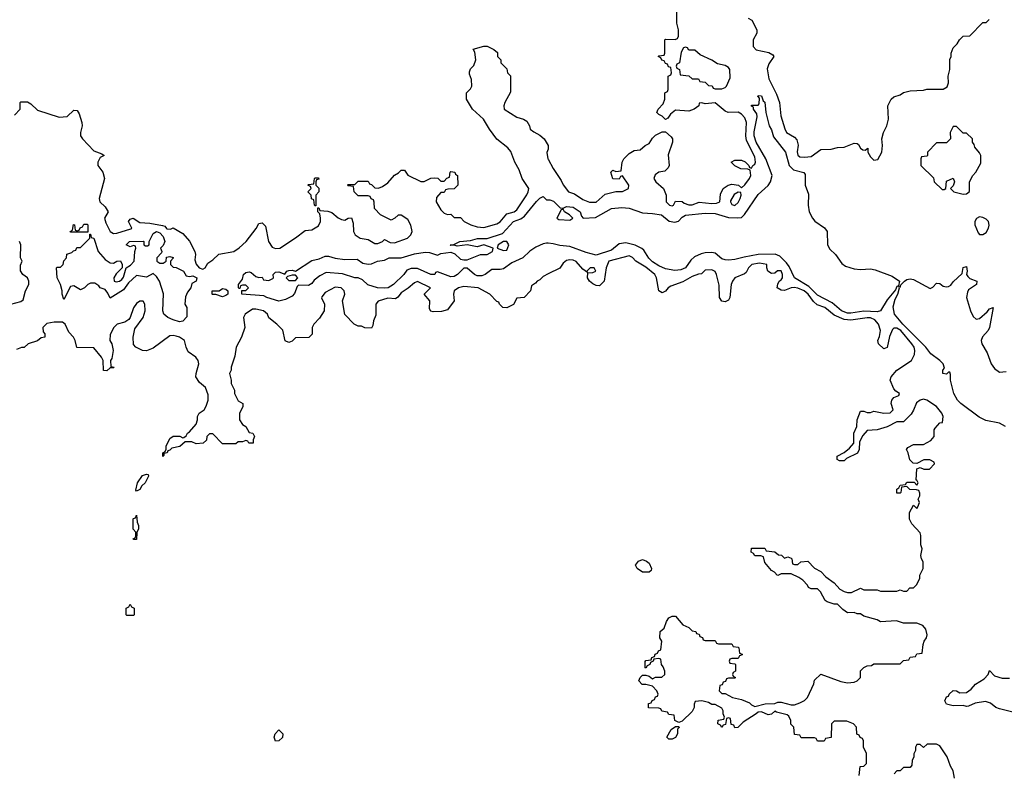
# Model space of a CAD drawing. Header units: inches. Extents: x 2710684 to 2828758, y 857022 to 965663.
# Tile 275 of 316: x 2786802 to 2792759, y 890271 to 894832. Entities that reach past the tile are written whole.
import ezdxf

# ---------------------------------------------------------------- set-up
doc = ezdxf.new("R2010")
doc.units = ezdxf.units.IN
doc.header["$MEASUREMENT"] = 0
doc.layers.add('C7889', color=7, linetype='Continuous')
doc.layers.add('C7899', color=7, linetype='Continuous')

msp = doc.modelspace()

# ---------------------------------------------------------------- linework, layer by layer
at = {"layer": 'C7889', "color": 4}
for points, elevation in [([(2786770, 894254), (2786806, 894290), (2786806, 894330), (2786810, 894334), (2786850, 894334), (2786870, 894322), (2786910, 894284.7), (2787042, 894242), (2787090, 894246.8), (2787130, 894284.7), (2787150, 894282), (2787162, 894262), (2787178.8, 894210), (2787181, 894190), (2787170.8, 894150), (2787170.8, 894130), (2787182.8, 894110), (2787250, 894038), (2787299.6, 894019.6), (2787314, 894010), (2787290, 893998), (2787276, 893970), (2787276, 893950), (2787304.9, 893910), (2787315.5, 893870), (2787283, 893750), (2787286.4, 893730), (2787319.5, 893699.5), (2787337.1, 893670), (2787315.3, 893630), (2787323, 893603), (2787350, 893551), (2787370, 893538.8), (2787390, 893540.5), (2787474.3, 893565.7), (2787481.2, 893570), (2787461.1, 893610), (2787470, 893625.5), (2787488.9, 893631.1), (2787530, 893604.4), (2787590, 893600.2), (2787667.3, 893587.3), (2787681.4, 893581.4), (2787690, 893568), (2787692.9, 893567.1), (2787715.3, 893564.7), (2787730, 893572), (2787790, 893538), (2787830, 893491.3), (2787862.8, 893430), (2787866, 893410), (2787862, 893378), (2787870, 893352), (2787888, 893330), (2787910, 893322), (2787924, 893330), (2787941, 893359), (2787970, 893378.8), (2788006.3, 893413.7), (2788098, 893430), (2788130, 893450.8), (2788173.2, 893490), (2788232.5, 893567.5), (2788250, 893598), (2788270, 893602), (2788290, 893582), (2788307.7, 893490), (2788330, 893456), (2788350, 893447.3), (2788375.3, 893450), (2788470, 893511), (2788530, 893556), (2788570, 893561), (2788610, 893584.7), (2788622, 893610), (2788622, 893630), (2788618, 893658), (2788606, 893670), (2788606, 893694), (2788612.7, 893692.7), (2788618, 893678), (2788667.3, 893672.7), (2788690, 893664.7), (2788730, 893632), (2788750, 893622), (2788770, 893618), (2788790, 893631.3), (2788810, 893632), (2788819.8, 893599.8), (2788822.8, 893550), (2788831.3, 893530), (2788862, 893510), (2788910, 893501), (2788950, 893478), (2788970, 893478), (2788998, 893490), (2789010, 893502), (2789044.5, 893484.5), (2789070, 893480.7), (2789148.7, 893510), (2789169, 893530), (2789176, 893550), (2789169.3, 893589.3), (2789150, 893622), (2789110, 893648.7), (2789091.6, 893648.4), (2789072, 893630), (2789050, 893618), (2788986, 893650), (2788949.1, 893689.1), (2788947.3, 893727.3), (2788942, 893742), (2788928, 893748), (2788922, 893762), (2788910, 893766), (2788850, 893766), (2788826, 893790), (2788822, 893822), (2788790, 893826), (2788786, 893830), (2788790, 893834), (2788830, 893834), (2788850, 893854), (2788910, 893854), (2788918, 893838), (2788930, 893834), (2788950, 893814), (2788972.7, 893812.7), (2788998, 893822), (2789030, 893844.7), (2789070, 893892), (2789094.6, 893905.4), (2789110, 893922), (2789130, 893922), (2789151.6, 893891.6), (2789230, 893852), (2789250, 893852), (2789290, 893872), (2789310, 893874), (2789332.7, 893872.7), (2789350, 893854), (2789370, 893854), (2789387.3, 893872.7), (2789402, 893878), (2789406, 893910), (2789410, 893914), (2789434, 893910), (2789438, 893898), (2789452, 893890), (2789454, 893830), (2789431.6, 893808.4), (2789392.7, 893807.3), (2789378, 893802), (2789370, 893786), (2789350, 893786), (2789323.6, 893756.4), (2789322, 893730), (2789350, 893682), (2789370, 893662), (2789390, 893652), (2789410, 893654), (2789430, 893634), (2789470, 893634), (2789492, 893610), (2789532, 893590), (2789570, 893579.1), (2789610, 893574), (2789690, 893597.3), (2789710, 893607.7), (2789750, 893656.3), (2789793.2, 893670), (2789810, 893680.5), (2789870, 893771.3), (2789879.3, 893790), (2789882.7, 893810), (2789842.7, 893870), (2789823.2, 893923.2), (2789797.2, 893970), (2789773.8, 894033.8), (2789755.6, 894055.6), (2789690, 894108.7), (2789644, 894170), (2789608.7, 894230), (2789542, 894290), (2789506, 894350), (2789506, 894390), (2789530, 894414), (2789538, 894430), (2789535.3, 894470), (2789523.1, 894503.1), (2789523.1, 894516.9), (2789530, 894534), (2789550, 894554), (2789562, 894590), (2789556.4, 894636.4), (2789546, 894654), (2789610, 894672), (2789630, 894672), (2789671.6, 894651.6), (2789692.7, 894632.7), (2789694, 894610), (2789714, 894590), (2789714, 894570), (2789750, 894534), (2789754, 894510), (2789771.6, 894491.6), (2789772.7, 894392.7), (2789738, 894330), (2789732, 894310), (2789734, 894290), (2789810, 894242.8), (2789850, 894230.7), (2789870, 894218.8), (2789887.3, 894190), (2789891, 894170), (2789912.8, 894152.8), (2789950, 894133.4), (2789975.5, 894110), (2790000, 894070.8)], 8), ([(2790000, 894048.6), (2789992.5, 894027.5), (2789998.4, 893990), (2790000, 893987)], 8), ([(2790000, 893478.8), (2789990, 893479.6), (2789970, 893476.2), (2789924.2, 893455.8), (2789889, 893431), (2789847.3, 893390), (2789779.2, 893360.8), (2789730, 893325.1), (2789710, 893320.9), (2789659.1, 893320.9), (2789618.8, 893290), (2789598.3, 893281.7), (2789570, 893281.6), (2789553.2, 893290), (2789510, 893328.7), (2789490, 893328), (2789451, 893290), (2789430, 893278), (2789410, 893275.1), (2789330, 893306), (2789318, 893302), (2789314, 893290), (2789290, 893289.3), (2789210, 893326), (2789170, 893326), (2789144.5, 893315.5), (2789126, 893290), (2789064, 893230), (2789030.8, 893210), (2789010, 893206.9), (2788968, 893210), (2788907.7, 893227.7), (2788877.2, 893257.2), (2788850, 893268.7), (2788830, 893268.7), (2788754.6, 893294.6), (2788657.3, 893302.7), (2788617.3, 893282.7), (2788584.5, 893255.5), (2788570, 893235.3), (2788550, 893224), (2788490, 893226), (2788482, 893218), (2788465.4, 893174.6), (2788450, 893158), (2788410, 893138), (2788370.7, 893129.3), (2788298, 893150), (2788280.4, 893160.4), (2788146, 893170), (2788146, 893194), (2788170, 893194), (2788186, 893210), (2788170, 893226), (2788150, 893226), (2788138, 893222), (2788134, 893206), (2788130, 893206), (2788126, 893210), (2788126, 893230), (2788150, 893262), (2788157.2, 893290), (2788170, 893302.8), (2788190, 893306.8), (2788202.8, 893302.8), (2788230, 893278), (2788250, 893271.3), (2788270, 893274), (2788278, 893258), (2788310, 893254), (2788334.6, 893265.4), (2788338, 893270), (2788335.3, 893290), (2788350, 893304.7), (2788370, 893306), (2788407.3, 893292.7), (2788418, 893310), (2788430, 893314.8), (2788450, 893316), (2788470, 893311), (2788570, 893374.8), (2788614.8, 893385.2), (2788650, 893401), (2788670, 893400.7), (2788710, 893387.7), (2788770, 893381), (2788843.4, 893383.4), (2788878.5, 893358.5), (2788910, 893352.7), (2788930, 893354.9), (2788968, 893370), (2789010, 893376.4), (2789038, 893390), (2789109.6, 893390.4), (2789190, 893414), (2789255.5, 893424.5), (2789282.5, 893422.5), (2789330, 893406), (2789350, 893416), (2789410, 893424.7), (2789435.3, 893415.3), (2789470, 893382), (2789490, 893378), (2789510, 893378), (2789590, 893411.3), (2789630, 893411.3), (2789662, 893430), (2789666, 893450), (2789610, 893469), (2789570, 893457.2), (2789510, 893469), (2789450, 893462), (2789430, 893468), (2789410, 893466), (2789406, 893470), (2789428.7, 893471.3), (2789466, 893490), (2789530, 893496.3), (2789572.3, 893507.7), (2789630, 893507.3), (2789722.9, 893537.1), (2789789.5, 893610), (2789833.8, 893626.2), (2789857.2, 893642.8), (2789930, 893730.8), (2789950, 893751.3), (2789970, 893762), (2789990, 893742), (2790000, 893742)], 4), ([(2786749, 893111), (2786810, 893126), (2786824, 893136), (2786837.2, 893190), (2786857, 893230), (2786857, 893250), (2786850, 893268.7), (2786822, 893290), (2786807.3, 893312.7), (2786807.3, 893347.3), (2786818, 893370), (2786808, 893390), (2786808.7, 893470), (2786802, 893490)], 8), ([(2790000, 893293.2), (2789970, 893278), (2789950, 893258), (2789934, 893250), (2789923.6, 893236.4), (2789898, 893222), (2789892, 893190), (2789854, 893150), (2789810, 893146), (2789790, 893108), (2789750, 893088.7), (2789726, 893090), (2789706, 893110), (2789702, 893122), (2789690, 893126), (2789646, 893170), (2789575.3, 893210), (2789490, 893218), (2789458, 893210), (2789431, 893190), (2789426, 893170), (2789431, 893130), (2789390, 893075.3), (2789354.4, 893065.6), (2789303.1, 893063.1), (2789288.9, 893068.9), (2789282, 893082), (2789284, 893130), (2789248.7, 893170), (2789288, 893210), (2789210, 893247), (2789190, 893239.5), (2789153.4, 893206.6), (2789110, 893179.5), (2789090, 893153.2), (2789076.8, 893143.2), (2789030, 893146), (2788970.9, 893129.1), (2788958, 893110), (2788956.9, 893043.1), (2788942, 893010), (2788939.6, 892980.4), (2788930, 892966), (2788890, 892968), (2788870, 892978), (2788850, 892978), (2788826, 892990), (2788770, 893048), (2788755.3, 893130), (2788769.2, 893170), (2788766, 893190), (2788748, 893210), (2788710, 893212.3), (2788650, 893181.2), (2788630, 893155.3), (2788627.9, 893147.9), (2788646, 893110), (2788644.7, 893070), (2788615.3, 893024.7), (2788582, 892990), (2788571.6, 892968.4), (2788571.3, 892928.7), (2788551.6, 892908.4), (2788470, 892906), (2788450, 892886), (2788430, 892878), (2788409, 892889), (2788393.6, 892953.6), (2788358, 892990), (2788310, 893028), (2788302, 893050), (2788278, 893070), (2788230, 893080.9), (2788210, 893079.3), (2788166, 893050), (2788156, 893030), (2788164.7, 892970), (2788144.7, 892910), (2788111.3, 892850), (2788103.6, 892796.4), (2788082, 892730), (2788082, 892710), (2788072, 892690), (2788082, 892650), (2788082, 892630), (2788102, 892590), (2788102, 892570), (2788124.7, 892524.7), (2788152, 892510), (2788151.6, 892488.4), (2788132, 892450), (2788132, 892410), (2788150, 892382), (2788170.9, 892370.9), (2788190, 892334), (2788212, 892330), (2788222, 892310), (2788214, 892290), (2788214, 892270), (2788188.4, 892268.4), (2788182, 892282), (2788170, 892286), (2788150, 892278), (2788123.6, 892276.4), (2788110, 892266), (2788030, 892266), (2787970, 892326), (2787950, 892326), (2787934, 892310), (2787932.7, 892287.3), (2787911.6, 892268.4), (2787870, 892266), (2787843.6, 892276.4), (2787803.6, 892276.4), (2787771.6, 892248.4), (2787722, 892238), (2787710, 892226), (2787698, 892222), (2787694, 892210), (2787674, 892206), (2787674, 892194), (2787668, 892188), (2787668, 892210), (2787682, 892218), (2787688, 892232), (2787688.7, 892250), (2787710, 892298), (2787730.9, 892310.9), (2787771.3, 892311.3), (2787790, 892302), (2787796.4, 892303.6), (2787810, 892314), (2787818, 892330), (2787830, 892338), (2787870, 892384.7), (2787879, 892410), (2787878, 892430), (2787888, 892450), (2787918, 892470), (2787930, 892492), (2787942, 892530), (2787942, 892562), (2787925.6, 892605.6), (2787890, 892635.3), (2787869, 892670), (2787869.2, 892690), (2787886, 892750), (2787881.2, 892770), (2787868.7, 892790), (2787822, 892822), (2787809.2, 892850), (2787799, 892890), (2787768.7, 892910), (2787750, 892916.2), (2787730, 892920.9), (2787710, 892919.3), (2787610, 892844), (2787570, 892828.7), (2787546, 892830), (2787506, 892850), (2787490, 892866), (2787488, 892910), (2787498, 892962), (2787549.3, 893030), (2787562, 893070), (2787559, 893110), (2787550, 893128), (2787530, 893128.7), (2787510, 893115.3), (2787490, 893088), (2787470.7, 893029.3), (2787462, 893018), (2787438, 893002), (2787391.1, 892988.9), (2787372, 892970), (2787350, 892926), (2787346.8, 892890), (2787358.8, 892870), (2787367.3, 892830), (2787358.8, 892781.2), (2787352, 892770), (2787354, 892734), (2787374, 892730), (2787370, 892726), (2787350, 892726), (2787330, 892706), (2787309, 892709), (2787308, 892770), (2787298, 892790), (2787250, 892846), (2787148.9, 892848.9), (2787138, 892890), (2787128, 892910), (2787100.2, 892940.2), (2787078, 892990), (2787060.4, 893000.4), (2787010, 893002), (2786966.8, 892993.2), (2786942, 892970), (2786943.6, 892943.6), (2786954, 892930), (2786954, 892910), (2786932.7, 892907.3), (2786910, 892888), (2786854, 892870), (2786830, 892848), (2786812.7, 892847.3), (2786783.6, 892836.4)], 8)]:
    msp.add_lwpolyline(points, dxfattribs=dict(at, elevation=elevation))
for points, elevation in [([(2788590, 893706), (2788586, 893710), (2788582, 893742), (2788567.3, 893747.3), (2788566, 893770), (2788546, 893790), (2788566, 893810), (2788562, 893822), (2788546, 893830), (2788550, 893834), (2788582, 893838), (2788586, 893870), (2788590, 893874), (2788610, 893874), (2788612.7, 893867.3), (2788598, 893862), (2788594, 893850), (2788594, 893830), (2788611.6, 893811.6), (2788612, 893790), (2788594, 893770), (2788594, 893706)], 8), ([(2787110, 893546), (2787108, 893550), (2787122, 893558), (2787128.4, 893591.6), (2787134, 893590), (2787138, 893558), (2787150, 893554), (2787162, 893558), (2787167.3, 893572.7), (2787182, 893578), (2787190, 893594), (2787210, 893594), (2787214, 893590), (2787214, 893546), (2787210, 893546)], 4), ([(2787650, 893358), (2787670, 893358), (2787688, 893370), (2787690, 893394), (2787710, 893398), (2787730, 893392), (2787731.3, 893388.7), (2787714, 893370), (2787714, 893350), (2787730, 893334), (2787750, 893332), (2787794, 893310), (2787810, 893282), (2787830, 893278), (2787850, 893281), (2787873.4, 893270), (2787871, 893250), (2787844.7, 893235.3), (2787838, 893210), (2787816.9, 893183.1), (2787805.4, 893154.6), (2787802, 893110), (2787814, 893090), (2787812.7, 893032.7), (2787790, 893008), (2787770, 893004), (2787730, 893015.3), (2787698, 893030), (2787675.3, 893050), (2787669.2, 893070), (2787673.2, 893173.2), (2787648.7, 893250), (2787630, 893278), (2787610, 893295.3), (2787570, 893274), (2787510, 893284), (2787460.7, 893239.3), (2787430, 893197.2), (2787350, 893146), (2787336.4, 893176.4), (2787319, 893199), (2787289.1, 893209.1), (2787280.4, 893220.4), (2787256.4, 893236.4), (2787230, 893238), (2787214, 893230), (2787194, 893210), (2787170, 893198), (2787130, 893222), (2787110, 893218), (2787070, 893138), (2787059.3, 893170), (2787059.3, 893190), (2787049.5, 893229.5), (2787028.7, 893270), (2787026, 893330), (2787030, 893334), (2787050, 893334), (2787066, 893350), (2787068.4, 893371.6), (2787086, 893390), (2787087.3, 893412.7), (2787118, 893422), (2787127.3, 893432.7), (2787142, 893438), (2787147.3, 893452.7), (2787170, 893454), (2787226, 893510), (2787226, 893534), (2787230, 893534), (2787234, 893514), (2787251, 893510), (2787278, 893430), (2787320.4, 893380.4), (2787350, 893361), (2787370, 893358), (2787390, 893371.3), (2787412.7, 893372.7), (2787422, 893350), (2787422, 893330), (2787385.4, 893294.6), (2787372, 893270), (2787374, 893250), (2787386.4, 893246.4), (2787406, 893250), (2787420.4, 893259.6), (2787430, 893274), (2787446, 893330), (2787472.9, 893347.1), (2787494, 893370), (2787498, 893430), (2787506, 893450), (2787502, 893462), (2787490, 893466), (2787470, 893458), (2787446, 893470), (2787448.9, 893471.1), (2787466, 893490), (2787550, 893492), (2787554, 893490), (2787554, 893470), (2787563.6, 893463.6), (2787576.4, 893463.6), (2787586, 893470), (2787586, 893490), (2787610, 893538.8), (2787629.8, 893550.2), (2787650, 893542), (2787670, 893519.1), (2787680.7, 893490), (2787670, 893466), (2787654, 893450), (2787662, 893430), (2787659.6, 893420.4), (2787632, 893390), (2787632, 893370)], 4), ([(2789750, 893488.7), (2789730, 893488.7), (2789698, 893470), (2789692, 893450), (2789730, 893436), (2789750, 893438), (2789761.2, 893470)], 4), ([(2788470, 893286), (2788450, 893286), (2788422, 893278), (2788414, 893270), (2788430, 893254), (2788470, 893254), (2788486, 893270)], 4), ([(2788030, 893155.3), (2787988.4, 893168.4), (2787968.9, 893168.9), (2787966, 893170), (2787966, 893190), (2788010, 893191), (2788030, 893204.7), (2788050, 893202), (2788062, 893190), (2788062, 893170), (2788050, 893162)], 4), ([(2787510, 891978), (2787505.2, 891985.2), (2787515.3, 892030), (2787546, 892074), (2787570, 892082), (2787579.6, 892079.6), (2787582, 892070), (2787561, 892030), (2787542, 892010), (2787530, 891988)], 8), ([(2787490, 891686), (2787488, 891690), (2787502, 891698), (2787506, 891710), (2787506, 891730), (2787489.1, 891749.1), (2787489.1, 891810.9), (2787490, 891814), (2787502, 891818), (2787510, 891834), (2787514, 891790), (2787522, 891770), (2787522, 891750), (2787511.6, 891728.4), (2787510, 891686)], 8), ([(2787450, 891226), (2787446, 891230), (2787446, 891270), (2787462, 891278), (2787470, 891294), (2787478, 891278), (2787494, 891270), (2787494, 891230), (2787490, 891226)], 8), ([(2788350, 890466), (2788342, 890490), (2788348.7, 890510), (2788370, 890534), (2788394, 890510), (2788392.7, 890487.3), (2788370, 890468)], 8)]:
    msp.add_lwpolyline(points, close=True, dxfattribs=dict(at, elevation=elevation))
at = {"layer": 'C7899', "color": 4}
for points, elevation in [([(2790000, 893987), (2790030, 893931), (2790079.3, 893859.3), (2790090, 893832), (2790122, 893790), (2790158, 893778), (2790210, 893742.8), (2790250, 893728.2), (2790290, 893728.2), (2790344, 893776), (2790410, 893792), (2790450, 893792), (2790486, 893810), (2790488, 893830), (2790450, 893886), (2790438, 893882), (2790430, 893866), (2790390, 893868), (2790378, 893910), (2790390, 893922), (2790410, 893914), (2790442, 893918), (2790448, 893970), (2790458, 893990), (2790490, 894022), (2790520.4, 894039.6), (2790556.4, 894043.6), (2790586, 894070), (2790610, 894082), (2790630, 894114), (2790650, 894134), (2790690, 894154), (2790710, 894154), (2790743.6, 894123.6), (2790752, 894110), (2790751.3, 894090), (2790726.4, 894013.6), (2790730.9, 893949.1), (2790725.4, 893934.6), (2790705.4, 893914.6), (2790670, 893908.7), (2790647.1, 893892.9), (2790638, 893870), (2790651.3, 893850), (2790698, 893810), (2790714, 893770), (2790714, 893730), (2790734, 893710), (2790750, 893704.7), (2790758, 893710), (2790770, 893734), (2790810, 893732), (2790822, 893722), (2790851.1, 893711.1), (2790870, 893711), (2790912.7, 893727.3), (2790990, 893719.1), (2791017.5, 893722.5), (2791038, 893730), (2791043.1, 893776.9), (2791058, 893810), (2791089.1, 893830.9), (2791110, 893836), (2791151.1, 893831.1), (2791170, 893814), (2791190, 893832), (2791218, 893870), (2791226, 893890), (2791222, 893922), (2791207.3, 893927.3), (2791166, 893930), (2791128.4, 893948.4), (2791106, 893970), (2791130, 893982), (2791170, 893982), (2791190.9, 893970.9), (2791214, 893950), (2791218, 893938), (2791230, 893934), (2791238, 893950), (2791250, 893958), (2791254.5, 893970), (2791250, 894002), (2791200.1, 894100.1), (2791195.6, 894130), (2791199.6, 894210), (2791190, 894237.2), (2791170, 894261.2), (2791150, 894272.3), (2791088, 894270), (2791070, 894279), (2791009.1, 894329.1), (2790950, 894322), (2790930, 894328), (2790914, 894326), (2790912, 894310), (2790882, 894290), (2790850, 894279), (2790770, 894284), (2790739.8, 894260.2), (2790723.6, 894236.4), (2790710, 894228), (2790689, 894249), (2790670, 894258), (2790658, 894270), (2790666, 894290), (2790696.4, 894323.6), (2790706, 894350), (2790706, 894390), (2790722, 894398), (2790726, 894410), (2790726, 894490), (2790742, 894498), (2790746, 894510), (2790742, 894542), (2790727.3, 894547.3), (2790722, 894562), (2790710, 894566), (2790702, 894582), (2790687.3, 894587.3), (2790682, 894602), (2790666, 894610), (2790670, 894614), (2790702, 894618), (2790706, 894630), (2790706, 894710), (2790710, 894714), (2790767.3, 894712.7), (2790782, 894718), (2790787.3, 894732.7), (2790788, 894770), (2790778, 894810), (2790778, 894890)], 8), ([(2791210, 894842), (2791231.3, 894830), (2791262, 894770), (2791262, 894750), (2791240.7, 894710), (2791240.5, 894670), (2791258.8, 894650), (2791334, 894634), (2791358.8, 894618.8), (2791364.7, 894610), (2791335.6, 894564.4), (2791324.7, 894535.3), (2791334.2, 894474.2), (2791380.3, 894380.3), (2791399.3, 894330), (2791408, 894250), (2791430.6, 894170.6), (2791441, 894150), (2791490, 894120.7), (2791504.1, 894104.1), (2791512.8, 894072.8), (2791507.1, 894032.9), (2791510, 894012), (2791522.4, 894002.4), (2791550, 893999.3), (2791590, 894004.9), (2791650, 894046.8), (2791712.1, 894047.9), (2791750, 894058.8), (2791790, 894061), (2791850, 894084.7), (2791870, 894082), (2791876.9, 894076.9), (2791890, 894054), (2791903.6, 894043.6), (2791918, 894042), (2791934, 894054), (2791934, 894030), (2791950, 894002), (2791970, 893982), (2791994.6, 893985.4), (2792019, 894030), (2792022, 894070), (2792018, 894110), (2792028.7, 894150), (2792049, 894190), (2792059, 894230), (2792055.3, 894310), (2792075.3, 894350), (2792090, 894364.7), (2792130, 894378), (2792150, 894391), (2792190, 894401), (2792270, 894406), (2792291.1, 894411.1), (2792389, 894411), (2792414, 894426), (2792421.2, 894450), (2792419, 894490), (2792428.9, 894531.1), (2792429, 894591), (2792438, 894610), (2792438, 894630), (2792450, 894662), (2792474.6, 894685.4), (2792489.1, 894710.9), (2792510, 894732), (2792550, 894734), (2792630, 894814), (2792650, 894814), (2792667.3, 894832.7)], 8), ([(2790000, 893742), (2790010, 893742), (2790032.7, 893732.7), (2790072.7, 893692.7), (2790090, 893692), (2790110, 893701), (2790150, 893696.4), (2790162.8, 893690), (2790194, 893670), (2790202, 893642), (2790211.3, 893631.3), (2790285.6, 893634.4), (2790382, 893690), (2790444.7, 893695.3), (2790490, 893690.3), (2790570, 893662.8), (2790630, 893659.1), (2790684.7, 893650), (2790732.5, 893612.5), (2790766, 893606), (2790787.6, 893612.4), (2790810, 893637.1), (2790830, 893648.2), (2790950, 893661.3), (2791010, 893658.9), (2791090, 893634.4), (2791147.9, 893632.1), (2791170, 893635.5), (2791187.3, 893652.7), (2791270, 893774), (2791331.5, 893828.5), (2791344.5, 893850), (2791355.3, 893890), (2791316.2, 893990), (2791258.3, 894090), (2791246.2, 894130), (2791245.9, 894154.1), (2791264.7, 894244.7), (2791262, 894262), (2791242, 894290), (2791242, 894302), (2791230, 894308), (2791229.1, 894310.9), (2791230, 894314), (2791270, 894314), (2791276.4, 894323.6), (2791278, 894358), (2791268.4, 894368.4), (2791270, 894374), (2791290, 894372), (2791301, 894341), (2791310, 894332), (2791316, 894270), (2791336.3, 894190), (2791350, 894164.7), (2791363.6, 894123.6), (2791436.3, 894030), (2791457.3, 893950), (2791483.4, 893923.4), (2791546.4, 893906.4), (2791555.5, 893895.5), (2791554.8, 893830), (2791575.6, 893775.6), (2791573.1, 893710), (2791579.5, 893670), (2791598.4, 893630), (2791612.5, 893612.5), (2791672.3, 893572.3), (2791688.4, 893550), (2791690.3, 893470), (2791703.9, 893443.9), (2791738.4, 893410), (2791775.6, 893355.6), (2791799.5, 893339.5), (2791850, 893323.8), (2791890, 893319.5), (2791950, 893323.7), (2791978.7, 893318.7), (2792080.3, 893280.3), (2792124.7, 893250), (2792119.6, 893220.4), (2792110, 893218), (2792102, 893198), (2792050, 893137.2), (2792010, 893069.5), (2791990, 893064.7), (2791910, 893067.7), (2791830, 893055.6), (2791810, 893056.4), (2791775.1, 893070), (2791717.4, 893117.4), (2791630, 893164.7), (2791577.5, 893217.5), (2791489, 893269), (2791457.8, 893337.8), (2791441, 893361), (2791401, 893401), (2791372.2, 893412.2), (2791270, 893411.1), (2791184.9, 893395.1), (2791130, 893379.7), (2791090, 893377.6), (2791070, 893378.4), (2791050, 893385.6), (2791010, 893418.4), (2790990, 893423.6), (2790950, 893421.3), (2790924.4, 893415.6), (2790884.1, 893395.9), (2790863.4, 893376.6), (2790830, 893329.6), (2790801.7, 893318.3), (2790766.2, 893313.8), (2790710, 893324.7), (2790670, 893342.6), (2790630, 893366.9), (2790608, 893388), (2790577.6, 893437.6), (2790567.3, 893447.3), (2790526.4, 893466.4), (2790470, 893480.5), (2790430, 893475.1), (2790382.9, 893437.1), (2790290, 893407.6), (2790230, 893422.4), (2790130, 893459.7), (2790070, 893466.3), (2790030, 893476.3), (2790000, 893478.8)], 4), ([(2790000, 894070.8), (2790000.5, 894070), (2790000.5, 894050), (2790000, 894048.6)], 8), ([(2791882, 890258), (2791887.3, 890312.7), (2791910, 890314), (2791926, 890330), (2791926, 890390), (2791908.4, 890428.4), (2791907.3, 890467.3), (2791902, 890482), (2791887.3, 890487.3), (2791882, 890502), (2791867.3, 890507.3), (2791866, 890550), (2791846, 890570), (2791807.3, 890587.3), (2791730, 890586), (2791714, 890570), (2791712.7, 890487.3), (2791678, 890482), (2791670, 890466), (2791630, 890466), (2791622, 890482), (2791610, 890486), (2791530, 890486), (2791522, 890502), (2791490, 890506), (2791486, 890550), (2791468.4, 890568.4), (2791468, 890590), (2791456.5, 890616.5), (2791445.2, 890625.2), (2791381.2, 890641.2), (2791370, 890648), (2791350.7, 890629.3), (2791330, 890625.2), (2791290, 890644), (2791270, 890642), (2791258, 890630), (2791179.6, 890580.4), (2791147.3, 890547.3), (2791130, 890546), (2791122, 890562), (2791107.3, 890567.3), (2791102, 890602), (2791090, 890606), (2791078, 890602), (2791072.7, 890567.3), (2791058, 890562), (2791050, 890548), (2791042, 890562), (2791026, 890570), (2791027.3, 890592.7), (2791062, 890598), (2791066, 890610), (2791058, 890630), (2791058, 890650), (2791050, 890666), (2791010, 890688), (2790990, 890688), (2790970, 890699), (2790930, 890708.7), (2790890, 890706), (2790882, 890690), (2790882, 890670), (2790870, 890646), (2790810, 890586), (2790790, 890578), (2790766, 890590), (2790762, 890622), (2790730, 890626), (2790722, 890642), (2790687.3, 890647.3), (2790682, 890662), (2790670, 890666), (2790607.3, 890667.3), (2790607.3, 890692.7), (2790622, 890698), (2790628, 890712), (2790642, 890718), (2790650, 890734), (2790662, 890738), (2790666, 890750), (2790658, 890770), (2790630, 890798), (2790590, 890808.7), (2790569.2, 890809.2), (2790548.7, 890830), (2790555.3, 890850), (2790570, 890864.7), (2790590, 890864.7), (2790610, 890858), (2790630, 890842), (2790650, 890852), (2790687.3, 890852.7), (2790706, 890870), (2790706, 890890), (2790696.4, 890916.4), (2790686, 890930), (2790682, 890962), (2790670, 890966), (2790638, 890962), (2790634, 890950), (2790618, 890942), (2790614, 890930), (2790598, 890922), (2790590, 890908), (2790586, 890910), (2790587.3, 890947.3), (2790590, 890954), (2790622, 890958), (2790627.3, 890972.7), (2790642, 890978), (2790647.3, 890992.7), (2790662, 890998), (2790668, 891012), (2790682, 891018), (2790688, 891070), (2790675.3, 891090), (2790678, 891130), (2790702, 891150), (2790715.3, 891190), (2790728.9, 891211.1), (2790750, 891222), (2790770, 891222), (2790814, 891170), (2790850, 891154), (2790870, 891134), (2790894, 891130), (2790898, 891118), (2790912.7, 891112.7), (2790918, 891098), (2790932.7, 891092.7), (2790938, 891078), (2790950, 891074), (2791010, 891074), (2791018, 891058), (2791030, 891054), (2791110, 891054), (2791118, 891038), (2791150, 891034), (2791154, 891030), (2791158, 890998), (2791172.7, 890992.7), (2791172.7, 890987.3), (2791158, 890982), (2791150, 890966), (2791110, 890966), (2791098, 890962), (2791094, 890950), (2791098, 890938), (2791130, 890934), (2791134, 890930), (2791134, 890890), (2791118, 890882), (2791114, 890870), (2791118, 890858), (2791134, 890850), (2791130, 890846), (2791090, 890846), (2791078, 890842), (2791072.7, 890827.3), (2791058, 890822), (2791052.7, 890807.3), (2791038, 890802), (2791034, 890770), (2791050, 890754), (2791070, 890754), (2791114, 890730), (2791170, 890718), (2791217.3, 890697.3), (2791230, 890684.7), (2791250, 890676), (2791311.6, 890691.6), (2791370, 890694), (2791390, 890702), (2791410, 890702), (2791470, 890686), (2791490, 890686), (2791523.1, 890696.9), (2791550, 890712), (2791568, 890730), (2791607.3, 890812.7), (2791610, 890834), (2791648.9, 890871.1), (2791770, 890826), (2791810, 890818.8), (2791850, 890822.8), (2791870, 890831.3), (2791888.7, 890850), (2791889.2, 890890.8), (2791908.9, 890911.1), (2791930, 890922), (2791956.4, 890923.6), (2791970, 890934), (2792130, 890934), (2792150, 890954), (2792182, 890958), (2792190, 890974), (2792222, 890978), (2792230, 890994), (2792262, 890998), (2792268, 891050), (2792274, 891070), (2792289, 891090), (2792292.3, 891110), (2792284.1, 891144.1), (2792266.3, 891166.3), (2792230, 891179.3), (2792150, 891179), (2792106.4, 891193.6), (2792010, 891188.7), (2791990, 891199), (2791910, 891222), (2791890, 891235.3), (2791870, 891235.3), (2791850, 891244), (2791810, 891242), (2791782, 891262), (2791750, 891295.3), (2791730, 891295.3), (2791688.4, 891308.4), (2791676.4, 891316.4), (2791648, 891370), (2791630, 891388), (2791590, 891388), (2791575.3, 891395.3), (2791568.7, 891410), (2791540.2, 891440.2), (2791516.5, 891456.5), (2791470, 891478), (2791410, 891478), (2791390, 891468), (2791386, 891470), (2791368.4, 891488.4), (2791350, 891498), (2791310, 891546), (2791302, 891582), (2791287.3, 891587.3), (2791250, 891588), (2791242, 891602), (2791228, 891610), (2791230, 891634), (2791310, 891634), (2791318, 891618), (2791370, 891612), (2791392.7, 891592.7), (2791411.6, 891591.6), (2791430, 891574), (2791450, 891582), (2791470, 891574), (2791474, 891570), (2791478, 891538), (2791490, 891534), (2791510, 891534), (2791528.4, 891551.6), (2791570, 891554), (2791611.6, 891511.6), (2791650, 891492), (2791679.8, 891459.8), (2791730, 891424.7), (2791764.5, 891384.5), (2791790, 891370.8), (2791810, 891366), (2791834, 891366), (2791890, 891392), (2791910, 891382), (2791990, 891382), (2792010, 891374), (2792110, 891374), (2792130, 891382), (2792150, 891374), (2792170, 891374), (2792187.3, 891392.7), (2792210, 891394), (2792230, 891414), (2792247.3, 891452.7), (2792248, 891470), (2792268, 891510), (2792268, 891550), (2792258, 891570), (2792255.3, 891590), (2792262, 891630), (2792254.6, 891654.6), (2792255.3, 891710), (2792250, 891726), (2792200.4, 891780.4), (2792186, 891810), (2792186, 891850), (2792210, 891894), (2792230, 891874), (2792236.4, 891883.6), (2792246, 891910), (2792238, 891930), (2792248, 891950), (2792247.3, 891967.3), (2792242, 891982), (2792227.3, 891987.3), (2792188.4, 891988.4), (2792170, 892006), (2792138, 892002), (2792134, 891970), (2792130, 891966), (2792110, 891966), (2792108.7, 891990), (2792122, 891998), (2792130, 892014), (2792162, 892018), (2792170, 892034), (2792214, 892034), (2792230, 892014), (2792238, 892030), (2792230, 892046), (2792226, 892046), (2792230, 892114), (2792250, 892122), (2792272.7, 892112.7), (2792307.3, 892112.7), (2792336.4, 892143.6), (2792334.6, 892154.6), (2792308.4, 892168.4), (2792271.6, 892168.4), (2792230, 892146), (2792208.4, 892148.4), (2792188.4, 892168.4), (2792178, 892210), (2792168, 892230), (2792176.4, 892243.6), (2792210, 892262), (2792270, 892262), (2792314.6, 892285.4), (2792334, 892310), (2792335.3, 892350), (2792340.2, 892359.8), (2792370, 892392), (2792386, 892394), (2792388.7, 892430), (2792382, 892450), (2792348.7, 892490), (2792290, 892528.7), (2792270, 892535.3), (2792250, 892528.7), (2792227.3, 892512.7), (2792210.7, 892469.3), (2792195.3, 892444.7), (2792150, 892398), (2792110, 892398), (2792051.6, 892368.4), (2791991.1, 892348.9), (2791930, 892346), (2791903.6, 892316.4), (2791883.6, 892276.4), (2791882, 892230), (2791871.1, 892208.9), (2791804.7, 892175.3), (2791790, 892162), (2791763.1, 892163.1), (2791748, 892170), (2791748.9, 892191.1), (2791790, 892212), (2791822, 892238), (2791848.7, 892270), (2791849, 892330), (2791868, 892370), (2791868.7, 892410), (2791890, 892462), (2791910, 892462), (2791930, 892454), (2791950, 892454), (2791970, 892462), (2792030, 892451.3), (2792068, 892452), (2792086, 892470), (2792075.3, 892510), (2792079, 892530), (2792090, 892544.7), (2792122, 892558), (2792126, 892570), (2792103.1, 892583.1), (2792090, 892598), (2792068.7, 892650), (2792075.3, 892670), (2792108.7, 892710), (2792197.2, 892770), (2792215.3, 892804.7), (2792218.4, 892830), (2792213.3, 892850), (2792199.6, 892870), (2792132.6, 892950), (2792110, 892965.6), (2792090, 892966), (2792082.9, 892957.1), (2792064.6, 892915.4), (2792050, 892848.7), (2792030, 892839), (2791997.2, 892870), (2791995.1, 892890), (2792004.7, 892915.3), (2792009.6, 892950.4), (2791998, 892990), (2791975.4, 893015.4), (2791950, 893027.1), (2791930, 893028.5), (2791830, 893013.1), (2791790, 893018), (2791730, 893044.7), (2791674.5, 893090), (2791626.3, 893106.3), (2791605.5, 893125.5), (2791572.6, 893170), (2791549.3, 893190), (2791510, 893207.6), (2791488.7, 893211.3), (2791470.5, 893209.5), (2791430, 893193.2), (2791410, 893195.3), (2791386, 893210), (2791388.4, 893231.6), (2791398, 893250), (2791410, 893258), (2791417.2, 893270), (2791417.2, 893290), (2791410, 893312.7), (2791387.3, 893312.7), (2791370, 893298), (2791350, 893295.3), (2791329.1, 893309.1), (2791322, 893330), (2791322, 893350), (2791278, 893358), (2791231.3, 893350), (2791211, 893330), (2791197.3, 893302.7), (2791187.1, 893292.9), (2791130, 893269), (2791114.8, 893250), (2791106.8, 893230), (2791098.8, 893150), (2791090, 893135.3), (2791070, 893124), (2791050, 893128), (2791035.3, 893150), (2791034.6, 893225.4), (2791019, 893290), (2791010, 893308), (2790990, 893319), (2790950, 893315.3), (2790926.4, 893293.6), (2790910, 893292.7), (2790870, 893278.4), (2790815.2, 893244.8), (2790741.1, 893218.9), (2790724.7, 893210), (2790710, 893188), (2790690, 893178), (2790669, 893190), (2790656, 893270), (2790645.2, 893290), (2790590, 893333.6), (2790529.6, 893369.6), (2790510, 893393.2), (2790490, 893402.7), (2790367.3, 893370), (2790350.8, 893330), (2790338, 893250), (2790310, 893222), (2790290, 893224), (2790270, 893234), (2790249.5, 893249.5), (2790237.2, 893270), (2790240.4, 893299.6), (2790270, 893301), (2790288, 893310), (2790278, 893330), (2790254, 893330), (2790234, 893310), (2790238, 893302), (2790210, 893322), (2790170, 893369), (2790150, 893377.2), (2790130, 893379), (2790110, 893374), (2790090, 893358), (2790070.9, 893329.1), (2790000, 893293.2)], 8), ([(2792766, 892370), (2792730, 892389.6), (2792646.9, 892406.9), (2792606.5, 892426.5), (2792496, 892510), (2792477, 892530), (2792454.5, 892570), (2792433.2, 892650), (2792434.6, 892685.4), (2792430, 892698), (2792422, 892698), (2792410, 892686), (2792388, 892690), (2792388, 892710), (2792398, 892722), (2792388.7, 892750), (2792369, 892770), (2792315.1, 892810), (2792285.1, 892850), (2792144.4, 892990), (2792094, 893050), (2792086, 893094), (2792099.3, 893140.7), (2792115.1, 893170), (2792126, 893210), (2792122, 893218), (2792130, 893214), (2792133.6, 893226.4), (2792155.3, 893250), (2792170, 893258.8), (2792190, 893262.8), (2792210, 893259.1), (2792310, 893205.5), (2792327, 893213), (2792350, 893238), (2792370, 893236), (2792390, 893218.8), (2792410, 893214.8), (2792422, 893218), (2792435.1, 893224.9), (2792450, 893244.7), (2792504, 893296), (2792510, 893332), (2792530, 893338), (2792534.8, 893310), (2792531, 893290), (2792538, 893278), (2792550, 893264.7), (2792594, 893250), (2792592, 893230), (2792543, 893197), (2792536.3, 893183.7), (2792530.6, 893150), (2792554.4, 893070), (2792570, 893034.8), (2792590, 893019.1), (2792610, 893022.8), (2792656.5, 893063.5), (2792670, 893082), (2792692, 893090), (2792670.7, 892970), (2792660.7, 892950), (2792626.9, 892913.1), (2792619.3, 892890), (2792622.4, 892870), (2792656, 892816), (2792679.5, 892750), (2792700.2, 892720.2), (2792730, 892698), (2792770, 892702)], 4), ([(2792810, 890641.2), (2792730, 890661.2), (2792708.7, 890670), (2792675.1, 890695.1), (2792644.7, 890704.7), (2792584, 890696), (2792543.6, 890676.4), (2792530, 890675.3), (2792510, 890682), (2792450, 890679), (2792410, 890688.7), (2792399, 890710), (2792410, 890734), (2792422, 890738), (2792426, 890750), (2792450, 890772), (2792470, 890771), (2792490, 890758), (2792530, 890761), (2792559.5, 890780.5), (2792586, 890810), (2792636.9, 890843.1), (2792662, 890870), (2792670, 890894), (2792701, 890861), (2792746.8, 890846.8), (2792790, 890846)], 4), ([(2792458, 890242), (2792450, 890286), (2792433.6, 890313.6), (2792413.2, 890370), (2792370, 890438), (2792350, 890448), (2792292.7, 890447.3), (2792270, 890428), (2792250, 890446), (2792230, 890446), (2792222, 890430), (2792222, 890410), (2792211.6, 890388.4), (2792211.1, 890368.9), (2792202, 890350), (2792199.6, 890320.4), (2792190, 890306), (2792150, 890306), (2792130, 890286), (2792110, 890286), (2792092.7, 890267.3)], 8)]:
    msp.add_lwpolyline(points, dxfattribs=dict(at, elevation=elevation))
for points, elevation in [([(2790830, 894666), (2790818, 894662), (2790803.6, 894636.4), (2790794, 894570), (2790778, 894562), (2790774, 894550), (2790778, 894538), (2790794, 894530), (2790798, 894498), (2790851.6, 894491.6), (2790870, 894474), (2790910, 894474), (2790918, 894458), (2790950, 894454), (2790970, 894434), (2790991.6, 894431.6), (2790998, 894418), (2791010, 894414), (2791050, 894414), (2791070, 894422), (2791078, 894430), (2791100.4, 894479.6), (2791099, 894530), (2791090, 894542), (2791070, 894554), (2791024.7, 894564.7), (2790990, 894588), (2790920.2, 894620.2), (2790887.3, 894647.3), (2790850, 894648), (2790842, 894662)], 8), ([(2792470, 894186), (2792450, 894186), (2792432, 894150), (2792434, 894110), (2792410, 894086), (2792350, 894086), (2792294, 894030), (2792294, 894010), (2792290, 894006), (2792258, 894002), (2792254, 893990), (2792254, 893950), (2792330, 893874), (2792334, 893850), (2792383.6, 893803.6), (2792396.4, 893803.6), (2792406, 893810), (2792410, 893854), (2792450, 893872), (2792458, 893850), (2792450, 893826), (2792434, 893810), (2792454, 893790), (2792510, 893776), (2792530, 893778), (2792548.4, 893791.6), (2792548.4, 893851.6), (2792568, 893890), (2792588, 893910), (2792616.4, 893963.6), (2792618, 894010), (2792610, 894026), (2792580.4, 894060.4), (2792576.4, 894076.4), (2792566, 894090), (2792566, 894110), (2792530, 894146), (2792510, 894146)], 8), ([(2791150, 893788), (2791125.4, 893774.6), (2791103.6, 893736.4), (2791102, 893730), (2791110, 893714), (2791130, 893706.8), (2791150, 893724.7), (2791162, 893750), (2791168, 893770), (2791166, 893786)], 8), ([(2790090, 893686), (2790078, 893682), (2790052, 893630), (2790063.5, 893623.5), (2790130, 893618), (2790148, 893630), (2790128, 893650), (2790098, 893670)], 4), ([(2792610, 893638), (2792591.6, 893628.4), (2792582, 893610), (2792582, 893590), (2792602, 893542), (2792610, 893532), (2792630, 893531.3), (2792650, 893544.7), (2792664, 893570), (2792668.4, 893588.4), (2792664, 893610), (2792650, 893624), (2792630, 893634)], 8), ([(2790610, 891488.7), (2790570, 891489), (2790538, 891510), (2790528.7, 891530), (2790545.6, 891554.4), (2790570, 891564.7), (2790594.4, 891554.4), (2790610, 891542), (2790624.7, 891510), (2790622, 891498)], 8), ([(2790730, 890478), (2790718, 890490), (2790743.1, 890536.9), (2790770, 890554), (2790790, 890554), (2790791.6, 890548.4), (2790782, 890538), (2790782, 890510), (2790770, 890488), (2790750, 890478)], 8)]:
    msp.add_lwpolyline(points, close=True, dxfattribs=dict(at, elevation=elevation))

doc.saveas('drawing.dxf')
